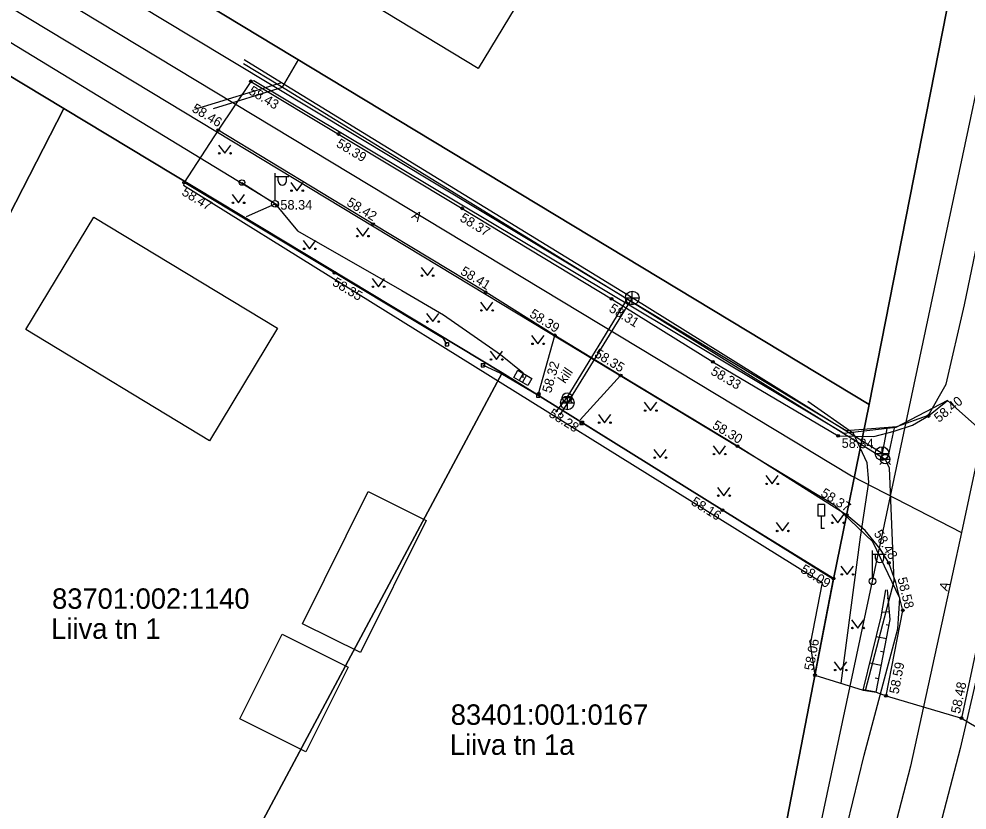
# Model space of a CAD drawing. Extents: x 580119 to 583377, y 6518915 to 6520820.
# Drawn here: x 582060.9 to 582130.5, y 6520042.3 to 6520100.4 of the extents above; entities that cross this region are included whole.
import ezdxf

# ---------------------------------------------------------------- set-up
doc = ezdxf.new("R2010")
doc.units = 0
for name, color, linetype in [('AED', 7, 'Continuous'), ('ELRAJATISMP', 7, 'Continuous'), ('HALJASTUS', 7, 'Continuous'), ('Hoone Elu- või ühiskondlik hoone', 7, 'Continuous'), ('Hoone Kõrval- või tootmishoone', 7, 'Continuous'), ('KKAEV', 7, 'Continuous'), ('KORGUS-EH2000', 7, 'Continuous'), ('KTRASS', 7, 'Continuous'), ('L_AADRESS', 7, 'Continuous'), ('LIIKLUS', 7, 'Continuous'), ('MOOTPIIR', 7, 'Continuous'), ('MPKAABEL', 7, 'Continuous'), ('MPOHULIIN', 7, 'Continuous'), ('PIIR', 7, 'Continuous'), ('POST', 7, 'Continuous'), ('RELJEEF', 7, 'Continuous'), ('SITRASS', 7, 'Continuous'), ('TEE', 7, 'Continuous'), ('Tee Liiklusala', 7, 'Continuous'), ('Tee Tänav Püsikate', 7, 'Continuous'), ('TUNNUS', 7, 'Continuous'), ('VKAEV', 7, 'Continuous'), ('VTRASS', 7, 'Continuous')]:
    doc.layers.add(name, color=color, linetype=linetype)

msp = doc.modelspace()

# ---------------------------------------------------------------- linework, layer by layer
at = {"layer": 'AED'}
for p, q in [((582092.154, 6520076.671), (582092.154, 6520076.421)), ((582092.154, 6520076.671), (582092.404, 6520076.671)), ((582092.154, 6520076.421), (582092.404, 6520076.421)), ((582092.404, 6520076.671), (582092.404, 6520076.421)), ((582094.804, 6520075.123), (582094.804, 6520074.873)), ((582094.804, 6520075.123), (582095.054, 6520075.123)), ((582095.054, 6520075.123), (582095.054, 6520074.873)), ((582094.804, 6520074.873), (582095.054, 6520074.873)), ((582098.859, 6520072.895), (582098.859, 6520072.645)), ((582098.859, 6520072.895), (582099.109, 6520072.895)), ((582099.109, 6520072.895), (582099.109, 6520072.645)), ((582098.859, 6520072.645), (582099.109, 6520072.645)), ((582102.062, 6520070.888), (582102.062, 6520070.638)), ((582102.062, 6520070.888), (582102.312, 6520070.888)), ((582102.312, 6520070.888), (582102.312, 6520070.638)), ((582102.062, 6520070.638), (582102.312, 6520070.638))]:
    msp.add_line(p, q, dxfattribs=at)
for points in [[(582092.279, 6520076.546), (582092.038, 6520076.961), (582084.047, 6520081.782), (582072.994, 6520088.414)], [(582098.984, 6520072.77), (582096.248, 6520074.389), (582094.929, 6520074.998)], [(582119.317, 6520052.24), (582120.671, 6520059.326), (582112.525, 6520064.357), (582102.187, 6520070.763)]]:
    msp.add_lwpolyline(points, dxfattribs=at)
at = {"layer": 'ELRAJATISMP'}
for p, q in [((582097.896, 6520074.388), (582097.601, 6520073.869)), ((582098.132, 6520074.254), (582097.837, 6520073.735))]:
    msp.add_line(p, q, dxfattribs=at)
msp.add_lwpolyline([(582097.494, 6520074.616), (582098.533, 6520074.026), (582098.238, 6520073.507), (582097.199, 6520074.097)], close=True, dxfattribs=at)
at = {"layer": 'HALJASTUS'}
for p, q in [((582075.514, 6520091.161), (582075.977, 6520090.555)), ((582075.977, 6520090.555), (582076.423, 6520091.161)), ((582080.82, 6520088.414), (582081.283, 6520087.807)), ((582081.283, 6520087.807), (582081.729, 6520088.414)), ((582076.515, 6520087.522), (582076.979, 6520086.916)), ((582076.979, 6520086.916), (582077.424, 6520087.522)), ((582085.643, 6520085.072), (582086.107, 6520084.465)), ((582086.107, 6520084.465), (582086.552, 6520085.072)), ((582081.747, 6520084.143), (582082.211, 6520083.537)), ((582082.211, 6520083.537), (582082.656, 6520084.143)), ((582090.393, 6520082.175), (582090.856, 6520081.568)), ((582090.856, 6520081.568), (582091.302, 6520082.175)), ((582086.794, 6520081.358), (582087.257, 6520080.752)), ((582087.257, 6520080.752), (582087.703, 6520081.358)), ((582094.764, 6520079.62), (582095.228, 6520079.013)), ((582095.228, 6520079.013), (582095.673, 6520079.62)), ((582090.801, 6520078.796), (582091.264, 6520078.189)), ((582091.264, 6520078.189), (582091.71, 6520078.796)), ((582098.512, 6520077.169), (582098.975, 6520076.562)), ((582098.975, 6520076.562), (582099.421, 6520077.169)), ((582095.469, 6520076.018), (582095.933, 6520075.411)), ((582095.933, 6520075.411), (582096.378, 6520076.018)), ((582106.786, 6520072.268), (582107.25, 6520071.661)), ((582107.25, 6520071.661), (582107.695, 6520072.268)), ((582103.41, 6520071.376), (582103.873, 6520070.77)), ((582103.873, 6520070.77), (582104.319, 6520071.376)), ((582107.491, 6520068.814), (582107.955, 6520068.208)), ((582107.955, 6520068.208), (582108.4, 6520068.814)), ((582111.839, 6520069.069), (582112.303, 6520068.462)), ((582112.303, 6520068.462), (582112.748, 6520069.069)), ((582115.697, 6520066.883), (582116.16, 6520066.277)), ((582116.16, 6520066.277), (582116.606, 6520066.883)), ((582112.157, 6520066.013), (582112.621, 6520065.407)), ((582112.621, 6520065.407), (582113.066, 6520066.013)), ((582120.521, 6520064.024), (582120.984, 6520063.417)), ((582120.984, 6520063.417), (582121.43, 6520064.024)), ((582116.476, 6520063.43), (582116.94, 6520062.823)), ((582116.94, 6520062.823), (582117.385, 6520063.43)), ((582121.226, 6520060.236), (582121.689, 6520059.63)), ((582121.689, 6520059.63), (582122.135, 6520060.236)), ((582122.005, 6520056.3), (582122.468, 6520055.694)), ((582122.468, 6520055.694), (582122.914, 6520056.3)), ((582120.734, 6520053.209), (582121.197, 6520052.602)), ((582121.197, 6520052.602), (582121.643, 6520053.209))]:
    msp.add_line(p, q, dxfattribs=at)
for centre in [(582075.576, 6520090.555), (582076.405, 6520090.555), (582080.882, 6520087.807), (582081.711, 6520087.807), (582076.578, 6520086.916), (582077.407, 6520086.916), (582085.706, 6520084.465), (582086.534, 6520084.465), (582081.81, 6520083.537), (582082.638, 6520083.537), (582090.455, 6520081.568), (582091.284, 6520081.568), (582086.856, 6520080.752), (582087.685, 6520080.752), (582094.827, 6520079.013), (582095.655, 6520079.013), (582090.863, 6520078.189), (582091.692, 6520078.189), (582098.574, 6520076.562), (582099.403, 6520076.562), (582095.532, 6520075.411), (582096.36, 6520075.411), (582106.849, 6520071.661), (582107.678, 6520071.661), (582103.472, 6520070.77), (582104.301, 6520070.77), (582107.554, 6520068.208), (582108.383, 6520068.208), (582111.902, 6520068.462), (582112.73, 6520068.462), (582115.759, 6520066.277), (582116.588, 6520066.277), (582112.22, 6520065.407), (582113.048, 6520065.407), (582120.583, 6520063.417), (582121.412, 6520063.417), (582116.538, 6520062.823), (582117.367, 6520062.823), (582121.288, 6520059.63), (582122.117, 6520059.63), (582122.067, 6520055.694), (582122.896, 6520055.694), (582120.796, 6520052.602), (582121.625, 6520052.602)]:
    msp.add_circle(centre, 0.055, dxfattribs=at)
at = {"layer": 'Hoone Elu- või ühiskondlik hoone'}
for points in [[(582089.221, 6520113.237), (582100.438, 6520106.436), (582094.589, 6520096.789), (582081.077, 6520104.982), (582084.206, 6520110.132), (582086.501, 6520108.744)], [(582061.37, 6520077.608), (582066.36, 6520085.869), (582079.86, 6520077.709), (582074.87, 6520069.449)]]:
    msp.add_lwpolyline(points, close=True, dxfattribs=at)
at = {"layer": 'Hoone Kõrval- või tootmishoone'}
for points in [[(582090.772, 6520063.592), (582085.947, 6520053.886), (582081.688, 6520056.003), (582086.514, 6520065.709)], [(582085.048, 6520052.814), (582081.928, 6520046.592), (582077.086, 6520049.02), (582080.206, 6520055.242)]]:
    msp.add_lwpolyline(points, close=True, dxfattribs=at)
at = {"layer": 'KKAEV'}
for p, q in [((582105.397, 6520079.929), (582106.397, 6520079.929)), ((582105.897, 6520079.429), (582105.897, 6520080.429)), ((582100.634, 6520072.225), (582101.634, 6520072.225)), ((582101.134, 6520071.725), (582101.134, 6520072.725)), ((582124.239, 6520068.005), (582124.239, 6520069.005)), ((582123.739, 6520068.505), (582124.739, 6520068.505))]:
    msp.add_line(p, q, dxfattribs=at)
for centre in [(582105.897, 6520079.929), (582101.134, 6520072.225), (582124.239, 6520068.505)]:
    msp.add_circle(centre, 0.5, dxfattribs=at)
at = {"layer": 'KORGUS-EH2000'}
for centre in [(582077.899, 6520095.835), (582075.506, 6520092.243), (582084.335, 6520091.968), (582072.994, 6520088.414), (582079.814, 6520086.745), (582093.416, 6520086.509), (582086.865, 6520085.352), (582084.047, 6520081.782), (582095.137, 6520080.343), (582104.369, 6520079.859), (582100.219, 6520077.185), (582111.82, 6520075.248), (582105.047, 6520074.24), (582099.026, 6520072.89), (582102.187, 6520070.763), (582127.657, 6520071.264), (582121.027, 6520069.812), (582113.634, 6520069.04), (582112.525, 6520064.357), (582121.643, 6520063.981), (582124.739, 6520060.472), (582120.671, 6520059.326), (582125.763, 6520056.991), (582119.317, 6520052.24), (582124.531, 6520050.724), (582130.076, 6520049.073)]:
    msp.add_circle(centre, 0.1, dxfattribs=at)
at = {"layer": 'KTRASS'}
for p, q in [((582080.151, 6520095.732), (582073.75, 6520093.756)), ((582124.595, 6520070.339), (582124.239, 6520068.505))]:
    msp.add_line(p, q, dxfattribs=at)
for points in [[(582124.239, 6520068.505), (582105.897, 6520079.929), (582080.151, 6520095.732), (582077.393, 6520097.411)], [(582105.897, 6520079.929), (582101.134, 6520072.225), (582100.584, 6520071.343)], [(582124.472, 6520068.089), (582124.72, 6520068.344), (582125.151, 6520070.404)]]:
    msp.add_lwpolyline(points, dxfattribs=at)
at = {"layer": 'LIIKLUS'}
for p, q in [((582119.526, 6520064.761), (582119.526, 6520063.911)), ((582120.026, 6520064.761), (582119.526, 6520064.761)), ((582120.026, 6520064.761), (582120.026, 6520063.911)), ((582120.026, 6520063.911), (582119.526, 6520063.911)), ((582119.776, 6520063.911), (582119.776, 6520063.011)), ((582120.026, 6520063.011), (582119.776, 6520063.011))]:
    msp.add_line(p, q, dxfattribs=at)
at = {"layer": 'MOOTPIIR'}
msp.add_lwpolyline([(582134.086, 6520067.931), (582129.037, 6520072.39), (582125.258, 6520070.416), (582121.436, 6520069.971), (582078.12, 6520095.864), (582077.899, 6520095.835), (582075.506, 6520092.243), (582072.994, 6520088.414), (582072.942, 6520088.216), (582119.844, 6520059.027), (582118.951, 6520054.497), (582119.317, 6520052.24), (582122.863, 6520051.132), (582123.8, 6520050.979), (582124.531, 6520050.724), (582130.076, 6520049.073), (582131.143, 6520048.427)], dxfattribs=at)
at = {"layer": 'MPKAABEL'}
msp.add_lwpolyline([(582079.673, 6520086.843), (582081.332, 6520084.854), (582088.993, 6520080.487), (582092.051, 6520078.687), (582096.228, 6520075.782), (582097.871, 6520074.462), (582097.866, 6520074.061)], dxfattribs=at)
at = {"layer": 'MPOHULIIN'}
msp.add_line((582077.57, 6520085.917), (582079.673, 6520086.843), dxfattribs=at)
for points in [[(582074.165, 6520090.199), (582035.134, 6520113.983), (581994.066, 6520138.741), (581958.895, 6520159.666), (581929.453, 6520177.381), (581899.05, 6520195.285), (581871.107, 6520211.349), (581850.55, 6520223.515), (581830.36, 6520235.901)], [(582126.022, 6520070.815), (582135.926, 6520117.476)], [(582079.673, 6520086.843), (582074.165, 6520090.199)], [(582121.9, 6520051.433), (582123.541, 6520059.128), (582126.022, 6520070.815)], [(581859.098, 6519746.426), (581883.651, 6519775.899), (581910.628, 6519803.454), (581938.377, 6519831.708), (581969.545, 6519863.689), (582004.1, 6519898.634), (582043.971, 6519939.12), (582079.701, 6519981.426), (582116.087, 6520024.187), (582121.9, 6520051.433)]]:
    msp.add_lwpolyline(points, dxfattribs=at)
at = {"layer": 'PIIR'}
for points in [[(581942.75, 6520182.07), (581974.77, 6520162.07), (582006.04, 6520143.43), (582038.07, 6520123.88), (582050.1, 6520116.94), (582069.55, 6520104.59), (582123.3, 6520072.1), (582120.68, 6520059.28), (582096.36, 6520074.44), (582064.17, 6520093.83), (582032.54, 6520112.93), (582001.15, 6520132.88), (581968.64, 6520151.74), (581937.09, 6520170.6)], [(582158.7, 6520104.98), (582154.96, 6520084.94), (582149.6, 6520060.67), (582164.81, 6520060.27), (582164.78, 6520035.55), (582160.42, 6520035.61), (582143.96, 6519961.25), (582094.14, 6519961.8), (582065.39, 6519977.21), (582105.65, 6520019.17), (582114.76, 6520028.68), (582120.68, 6520059.28), (582123.3, 6520072.1), (582132.28, 6520117.79)]]:
    msp.add_lwpolyline(points, dxfattribs=at)
for points in [[(582087.7, 6520140.23), (582095.55, 6520136.02), (582132.28, 6520117.79), (582123.3, 6520072.1), (582069.55, 6520104.59)], [(582014.86, 6520078.65), (582032.54, 6520112.93), (582064.17, 6520093.83), (582047.03, 6520060.45), (582046.31, 6520060.89), (582020.31, 6520075.42)], [(582040.64, 6520050.31), (582046.31, 6520060.89), (582047.03, 6520060.45), (582064.17, 6520093.83), (582096.36, 6520074.44), (582074.87, 6520034.25), (582065.39, 6520016.62), (582040.9, 6520034.7)], [(582074.87, 6520034.25), (582096.36, 6520074.44), (582120.68, 6520059.28), (582114.76, 6520028.68), (582105.65, 6520019.17)]]:
    msp.add_lwpolyline(points, close=True, dxfattribs=at)
at = {"layer": 'POST'}
for p, q in [((582079.673, 6520087.093), (582079.673, 6520089.093)), ((582079.673, 6520088.843), (582080.673, 6520088.843)), ((582079.9, 6520088.522), (582079.9, 6520088.843)), ((582080.513, 6520088.522), (582080.513, 6520088.843)), ((582079.673, 6520086.843), (582079.673, 6520086.843)), ((582123.541, 6520059.378), (582123.541, 6520061.378)), ((582123.541, 6520061.128), (582124.541, 6520061.128)), ((582123.768, 6520060.807), (582123.768, 6520061.128)), ((582124.381, 6520060.807), (582124.381, 6520061.128)), ((582123.541, 6520059.128), (582123.541, 6520059.128))]:
    msp.add_line(p, q, dxfattribs=at)
msp.add_lwpolyline([(582077.242, 6520088.402), (582079.673, 6520086.843)], dxfattribs=at)
for centre, radius in [((582077.242, 6520088.402), 0.2), ((582079.673, 6520086.843), 0.25), ((582123.541, 6520059.128), 0.25)]:
    msp.add_circle(centre, radius, dxfattribs=at)
for centre in [(582080.206, 6520088.522), (582124.074, 6520060.807)]:
    msp.add_arc(centre, 0.306, 180, 0, dxfattribs=at)
at = {"layer": 'RELJEEF'}
for p, q in [((582124.689, 6520057.872), (582124.606, 6520057.864)), ((582124.785, 6520056.877), (582124.229, 6520056.824)), ((582124.751, 6520055.887), (582124.542, 6520055.928)), ((582124.561, 6520054.906), (582123.817, 6520055.05)), ((582124.371, 6520053.924), (582124.134, 6520053.97)), ((582124.181, 6520052.942), (582123.344, 6520053.104)), ((582123.99, 6520051.96), (582123.725, 6520052.012)), ((582123.8, 6520050.979), (582122.87, 6520051.159))]:
    msp.add_line(p, q, dxfattribs=at)
for points in [[(582122.863, 6520051.132), (582124.176, 6520056.523), (582124.53, 6520058.51)], [(582123.8, 6520050.979), (582124.837, 6520056.329), (582124.628, 6520058.508)]]:
    msp.add_lwpolyline(points, dxfattribs=at)
at = {"layer": 'SITRASS'}
msp.add_lwpolyline([(582121.246, 6520051.637), (582122.66, 6520062.36), (582123.28, 6520066.41), (582123.151, 6520067.821), (582122.151, 6520069.988), (582118.795, 6520072.315)], dxfattribs=at)
at = {"layer": 'TEE'}
for points in [[(582077.899, 6520095.835), (582084.335, 6520091.968), (582093.416, 6520086.509), (582104.369, 6520079.859), (582111.82, 6520075.248), (582121.027, 6520069.812), (582123.645, 6520069.76), (582125.131, 6520070.149), (582126.485, 6520070.583), (582127.657, 6520071.264), (582129.037, 6520072.39)], [(582124.531, 6520050.724), (582125.763, 6520056.991), (582125.259, 6520059.042), (582124.739, 6520060.472), (582124.101, 6520061.5), (582122.997, 6520062.849), (582121.643, 6520063.981), (582113.634, 6520069.04), (582105.047, 6520074.24), (582100.219, 6520077.185), (582095.137, 6520080.343), (582086.865, 6520085.352), (582075.506, 6520092.243)], [(582099.026, 6520072.89), (582100.219, 6520077.185)], [(582105.047, 6520074.24), (582102.077, 6520070.972)], [(582134.086, 6520067.931), (582132.487, 6520060.406), (582130.076, 6520049.073)]]:
    msp.add_lwpolyline(points, dxfattribs=at)
at = {"layer": 'Tee Liiklusala'}
for points in [[(581995.761, 6520145.993), (582073.573, 6520099.108), (582121.605, 6520070.199), (582125.334, 6520070.484), (582127.654, 6520071.327), (582128.937, 6520073.607), (582130.287, 6520079.432), (582138.275, 6520117.888)], [(582031.99, 6520000), (582063.107, 6519977.904), (582073.611, 6519970.178), (582076.31, 6519969.72), (582079.056, 6519970.99), (582094.808, 6519989.413), (582103.311, 6519999.748), (582111.59, 6520013.116), (582113.658, 6520016.772), (582116.343, 6520022.163), (582117.967, 6520027.151), (582119.595, 6520032.661), (582122.922, 6520046.359), (582125.407, 6520055.633), (582125.547, 6520057.887), (582123.564, 6520062.02), (582120.772, 6520064.697), (582070.626, 6520094.989), (581993.179, 6520141.711)], [(582145.121, 6520116.426), (582133.485, 6520061.957), (582131.961, 6520055.386), (582129.979, 6520046.844), (582126.039, 6520031.735), (582123.002, 6520021.635), (582120.961, 6520016.267), (582118.863, 6520012.212), (582116.854, 6520008.97), (582111.576, 6520000), (582089.135, 6519971.687), (582088.01, 6519968.68), (582087.97, 6519964.75), (582089.51, 6519961.97), (582093.04, 6519960.36), (582098.21, 6519959.668), (582113.375, 6519959.835), (582120.318, 6519959.719), (582129.62, 6519959.56)]]:
    msp.add_lwpolyline(points, dxfattribs=at)
at = {"layer": 'Tee Tänav Püsikate'}
for points in [[(581904.384, 6520197.949), (581914.45, 6520192.222), (581950.519, 6520170.33), (581994.47, 6520143.852), (582121.994, 6520066.88), (582130.065, 6520062.702)], [(582152.59, 6520168.142), (582130.065, 6520062.702)], [(582130.065, 6520062.702), (582128.744, 6520056.64), (582126.327, 6520045.548), (582123.424, 6520034.325), (582119.693, 6520021.878), (582117.953, 6520017.449)]]:
    msp.add_lwpolyline(points, dxfattribs=at)
at = {"layer": 'VKAEV'}
for p, q in [((582100.867, 6520072.377), (582100.727, 6520072.237)), ((582100.764, 6520072.624), (582101.464, 6520072.624)), ((582101.362, 6520072.377), (582101.502, 6520072.237)), ((582124.122, 6520068.089), (582124.822, 6520068.089)), ((582124.224, 6520067.842), (582124.085, 6520067.702)), ((582124.719, 6520067.842), (582124.859, 6520067.702))]:
    msp.add_line(p, q, dxfattribs=at)
for centre in [(582101.114, 6520072.624), (582124.472, 6520068.089)]:
    msp.add_circle(centre, 0.35, dxfattribs=at)
at = {"layer": 'VTRASS'}
for points in [[(582075.149, 6520093.84), (582080.21, 6520095.403), (582081.428, 6520097.474)], [(582077.359, 6520097.136), (582080.021, 6520095.519), (582105.802, 6520079.701), (582124.472, 6520068.089), (582124.762, 6520067.454), (582125.093, 6520059.142), (582123.003, 6520051.088)], [(582100.297, 6520071.542), (582101.114, 6520072.624), (582105.551, 6520079.855)]]:
    msp.add_lwpolyline(points, dxfattribs=at)

# ---------------------------------------------------------------- texts
at = {"layer": 'KORGUS-EH2000'}
for s, rotation, p in [(' 58.43', 328.99737, (582077.449, 6520095.085)), (' 58.46', 328.75868, (582073.283, 6520093.796)), (' 58.39', 328.98487, (582083.884, 6520091.218)), (' 58.47', 329.03739, (582072.544, 6520087.663)), (' 58.42', 328.75868, (582084.648, 6520086.902)), (' 58.37', 328.73825, (582092.962, 6520085.761)), (' 58.41', 328.80143, (582093.001, 6520081.841)), (' 58.35', 328.89391, (582083.595, 6520081.033)), (' 58.39', 328.14354, (582098.078, 6520078.721)), (' 58.31', 328.24926, (582103.909, 6520079.115)), (' 58.35', 328.6114, (582102.837, 6520075.793)), (' 58.32', 74.47768, (582099.869, 6520072.656)), (' 58.33', 329.44185, (582111.376, 6520074.494)), (' 58.40', 39.21088, (582128.21, 6520070.586)), (' 58.28', 328.21645, (582099.491, 6520071.404)), (' 58.30', 328.80467, (582111.501, 6520070.536)), (' 58.34', 358.86473, (582121.009, 6520068.937)), (' 58.37', 327.72026, (582119.458, 6520065.568)), (' 58.16', 328.21645, (582109.942, 6520064.929)), (' 58.48', 301.79956, (582123.465, 6520062.859)), (' 58.09', 328.2999, (582117.974, 6520059.963)), (' 58.58', 283.79338, (582125.306, 6520059.587)), (' 58.06', 79.18115, (582119.145, 6520052.273)), (' 58.59', 78.88622, (582125.39, 6520050.555)), (' 58.48', 77.9901, (582129.904, 6520049.109))]:
    msp.add_text(s, height=0.7, rotation=rotation, dxfattribs=at).set_placement(p)
msp.add_text(' 58.34', height=0.7, dxfattribs=at).set_placement((582079.803, 6520086.416))
at = {"layer": 'L_AADRESS'}
for s, p in [('Liiva tn 1', (582063.237, 6520054.9)), ('Liiva tn 1a', (582092.512, 6520046.381))]:
    msp.add_text(s, height=1.5, dxfattribs=at).set_placement(p)
at = {"layer": 'TEE'}
for s, rotation, p in [('A', 325.13411, (582089.642, 6520085.843)), ('kill', 55.552, (582100.962, 6520073.601)), ('A', 67.18206, (582129.019, 6520058.356))]:
    msp.add_text(s, height=0.7, rotation=rotation, dxfattribs=at).set_placement(p)
at = {"layer": 'TUNNUS'}
for s, p in [('83701:002:1140', (582063.3, 6520057.105)), ('83401:001:0167', (582092.575, 6520048.586))]:
    msp.add_text(s, height=1.5, dxfattribs=at).set_placement(p)

doc.saveas('drawing.dxf')
